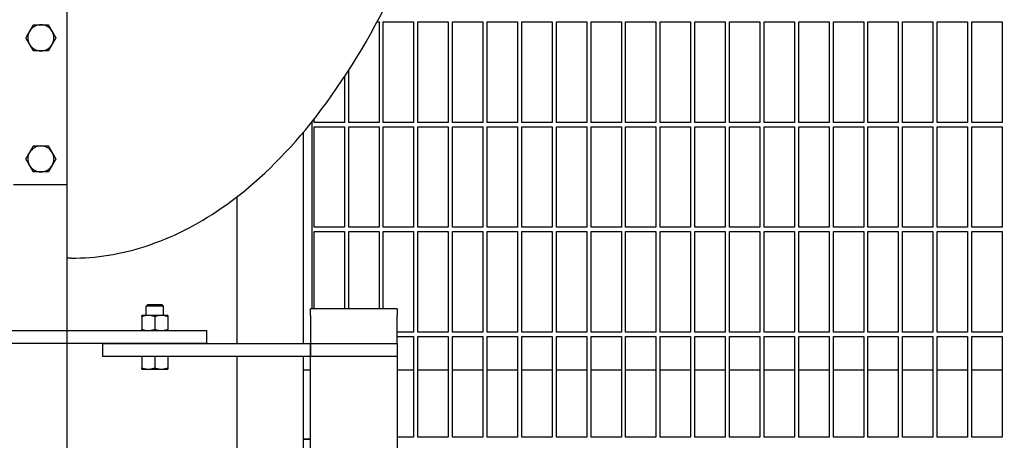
# Model space of a CAD drawing. Header units: inches. Extents: x 36 to 1719, y -84 to 1122.
# Tile 540 of 571: x 1035 to 1063, y 840 to 852. Entities that reach past the tile are written whole.
import ezdxf

# ---------------------------------------------------------------- set-up
doc = ezdxf.new("R2010")
doc.units = ezdxf.units.IN
doc.header["$LTSCALE"] = 48
doc.header["$MEASUREMENT"] = 0
doc.layers.add('Dimension (ANSI)', color=7, linetype='Continuous', lineweight=25)
doc.layers.add('Visible (ANSI)', color=7, linetype='Continuous', lineweight=30)
doc.styles.add('Note Text (ANSI)', font='tahoma.ttf')
doc.dimstyles.new('Architectural (ANSI)', dxfattribs={"dimscale": 48, "dimtxt": 0.125, "dimasz": 0.098425, "dimexe": 0.125, "dimexo": 0.0625, "dimgap": 0.031496, "dimtad": 0, "dimtih": 1, "dimtoh": 1, "dimdec": 4, "dimrnd": 1e-08, "dimzin": 3, "dimdsep": 46, "dimlunit": 4, "dimtxsty": 'Note Text (ANSI)', "dimcen": 0.09, "dimdle": 0.393701, "dimclrd": 256, "dimclre": 256, "dimclrt": 256, "dimadec": 0, "dimazin": 3, "dimtfac": 0.96, "dimtofl": 0, "dimtmove": 0, "dimatfit": 3, "dimfxl": 1, "dimfrac": 2, "dimtolj": 1, "dimtzin": 12, "dimlwd": -1, "dimlwe": -1, "dimarcsym": 0})

# ---------------------------------------------------------------- blocks, each defined once
blk = doc.blocks.new('*D15')
at = {"layer": 'Defpoints', "color": 0, "transparency": 16777216}
for p in [(1035.918, 852.671), (738.918, 838.715), (1035.918, 741.531)]:
    blk.add_point(p, dxfattribs=at)
at = {"layer": 'Dimension (ANSI)', "transparency": 16777216}
for p, q in [((1035.918, 849.671), (1035.918, 735.531)), ((738.918, 835.715), (738.918, 735.531)), ((743.642, 741.531), (865.572, 741.531)), ((1031.193, 741.531), (889.263, 741.531))]:
    blk.add_line(p, q, dxfattribs=at)
for points in [[(743.642, 742.318), (743.642, 740.743), (738.918, 741.531)], [(1031.193, 742.318), (1031.193, 740.743), (1035.918, 741.531)]]:
    blk.add_solid(points, dxfattribs=at)
at = {"layer": 'Dimension (ANSI)', "transparency": 16777216, "insert": (867.084, 744.652), "char_height": 6, "attachment_point": 1, "style": 'Note Text (ANSI)'}
blk.add_mtext('\\A1;24\'-9"', dxfattribs=at)
blk = doc.blocks.new('*D17')
at = {"layer": 'Defpoints', "color": 0, "transparency": 16777216}
for p in [(1035.918, 896.491), (1035.918, 760.491), (1124.12, 760.491)]:
    blk.add_point(p, dxfattribs=at)
at = {"layer": 'Dimension (ANSI)', "transparency": 16777216}
for p, q in [((1038.918, 896.491), (1130.12, 896.491)), ((1124.12, 891.767), (1124.12, 835.013)), ((1124.12, 765.216), (1124.12, 825.97)), ((1038.918, 760.491), (1130.12, 760.491))]:
    blk.add_line(p, q, dxfattribs=at)
for points in [[(1123.332, 891.767), (1124.907, 891.767), (1124.12, 896.491)], [(1123.332, 765.216), (1124.907, 765.216), (1124.12, 760.491)]]:
    blk.add_solid(points, dxfattribs=at)
at = {"layer": 'Dimension (ANSI)', "transparency": 16777216, "insert": (1114.021, 833.501), "char_height": 6, "attachment_point": 1, "style": 'Note Text (ANSI)'}
blk.add_mtext('\\A1;11\'-4"', dxfattribs=at)

msp = doc.modelspace()

# ---------------------------------------------------------------- linework, layer by layer
at = {"layer": 'Visible (ANSI)'}
for p, q in [((1035.91768, 852.67131), (1035.91768, 847.67131)), ((1044.88061, 852.3839), (1044.93518, 852.3839)), ((1044.93518, 852.3839), (1044.93518, 849.47765)), ((1045.06018, 849.47765), (1045.06018, 852.3839)), ((1045.06018, 852.3839), (1045.93518, 852.3839)), ((1045.93518, 852.3839), (1045.93518, 849.47765)), ((1046.06018, 849.47765), (1046.06018, 852.3839)), ((1046.06018, 852.3839), (1046.93518, 852.3839)), ((1046.93518, 852.3839), (1046.93518, 849.47765)), ((1047.06018, 849.47765), (1047.06018, 852.3839)), ((1047.06018, 852.3839), (1047.93518, 852.3839)), ((1047.93518, 852.3839), (1047.93518, 849.47765)), ((1048.06018, 849.47765), (1048.06018, 852.3839)), ((1048.06018, 852.3839), (1048.93518, 852.3839)), ((1048.93518, 852.3839), (1048.93518, 849.47765)), ((1049.06018, 849.47765), (1049.06018, 852.3839)), ((1049.06018, 852.3839), (1049.93518, 852.3839)), ((1049.93518, 852.3839), (1049.93518, 849.47765)), ((1050.06018, 849.47765), (1050.06018, 852.3839)), ((1050.06018, 852.3839), (1050.93518, 852.3839)), ((1050.93518, 852.3839), (1050.93518, 849.47765)), ((1051.06018, 849.47765), (1051.06018, 852.3839)), ((1051.06018, 852.3839), (1051.93518, 852.3839)), ((1051.93518, 852.3839), (1051.93518, 849.47765)), ((1052.06018, 849.47765), (1052.06018, 852.3839)), ((1052.06018, 852.3839), (1052.93518, 852.3839)), ((1052.93518, 852.3839), (1052.93518, 849.47765)), ((1053.06018, 849.47765), (1053.06018, 852.3839)), ((1053.06018, 852.3839), (1053.93518, 852.3839)), ((1053.93518, 852.3839), (1053.93518, 849.47765)), ((1054.06018, 849.47765), (1054.06018, 852.3839)), ((1054.06018, 852.3839), (1054.93518, 852.3839)), ((1054.93518, 852.3839), (1054.93518, 849.47765)), ((1055.06018, 849.47765), (1055.06018, 852.3839)), ((1055.06018, 852.3839), (1055.93518, 852.3839)), ((1055.93518, 852.3839), (1055.93518, 849.47765)), ((1056.06018, 849.47765), (1056.06018, 852.3839)), ((1056.06018, 852.3839), (1056.93518, 852.3839)), ((1056.93518, 852.3839), (1056.93518, 849.47765)), ((1057.06018, 849.47765), (1057.06018, 852.3839)), ((1057.06018, 852.3839), (1057.93518, 852.3839)), ((1057.93518, 852.3839), (1057.93518, 849.47765)), ((1058.06018, 849.47765), (1058.06018, 852.3839)), ((1058.06018, 852.3839), (1058.93518, 852.3839)), ((1058.93518, 852.3839), (1058.93518, 849.47765)), ((1059.06018, 849.47765), (1059.06018, 852.3839)), ((1059.06018, 852.3839), (1059.93518, 852.3839)), ((1059.93518, 852.3839), (1059.93518, 849.47765)), ((1060.06018, 849.47765), (1060.06018, 852.3839)), ((1060.06018, 852.3839), (1060.93518, 852.3839)), ((1060.93518, 852.3839), (1060.93518, 849.47765)), ((1061.06018, 849.47765), (1061.06018, 852.3839)), ((1061.06018, 852.3839), (1061.93518, 852.3839)), ((1061.93518, 852.3839), (1061.93518, 849.47765)), ((1062.06018, 849.47765), (1062.06018, 852.3839)), ((1062.06018, 852.3839), (1062.93518, 852.3839)), ((1062.93518, 852.3839), (1062.93518, 849.47765)), ((1044.06018, 849.47765), (1044.06018, 850.984)), ((1043.93518, 850.7913), (1043.93518, 849.47765)), ((1043.06018, 849.47765), (1043.06018, 849.57392)), ((1042.99768, 849.49513), (1042.99768, 844.08631)), ((1043.93518, 849.47765), (1043.06018, 849.47765)), ((1043.06018, 846.4464), (1043.06018, 849.35265)), ((1043.06018, 849.35265), (1043.93518, 849.35265)), ((1043.93518, 849.35265), (1043.93518, 846.4464)), ((1044.93518, 849.47765), (1044.06018, 849.47765)), ((1044.06018, 846.4464), (1044.06018, 849.35265)), ((1044.06018, 849.35265), (1044.93518, 849.35265)), ((1044.93518, 849.35265), (1044.93518, 846.4464)), ((1045.93518, 849.47765), (1045.06018, 849.47765)), ((1045.06018, 846.4464), (1045.06018, 849.35265)), ((1045.06018, 849.35265), (1045.93518, 849.35265)), ((1045.93518, 849.35265), (1045.93518, 846.4464)), ((1046.93518, 849.47765), (1046.06018, 849.47765)), ((1046.06018, 846.4464), (1046.06018, 849.35265)), ((1046.06018, 849.35265), (1046.93518, 849.35265)), ((1046.93518, 849.35265), (1046.93518, 846.4464)), ((1047.93518, 849.47765), (1047.06018, 849.47765)), ((1047.06018, 846.4464), (1047.06018, 849.35265)), ((1047.06018, 849.35265), (1047.93518, 849.35265)), ((1047.93518, 849.35265), (1047.93518, 846.4464)), ((1048.93518, 849.47765), (1048.06018, 849.47765)), ((1048.06018, 846.4464), (1048.06018, 849.35265)), ((1048.06018, 849.35265), (1048.93518, 849.35265)), ((1048.93518, 849.35265), (1048.93518, 846.4464)), ((1049.93518, 849.47765), (1049.06018, 849.47765)), ((1049.06018, 846.4464), (1049.06018, 849.35265)), ((1049.06018, 849.35265), (1049.93518, 849.35265)), ((1049.93518, 849.35265), (1049.93518, 846.4464)), ((1050.93518, 849.47765), (1050.06018, 849.47765)), ((1050.06018, 846.4464), (1050.06018, 849.35265)), ((1050.06018, 849.35265), (1050.93518, 849.35265)), ((1050.93518, 849.35265), (1050.93518, 846.4464)), ((1051.93518, 849.47765), (1051.06018, 849.47765)), ((1051.06018, 846.4464), (1051.06018, 849.35265)), ((1051.06018, 849.35265), (1051.93518, 849.35265)), ((1051.93518, 849.35265), (1051.93518, 846.4464)), ((1052.93518, 849.47765), (1052.06018, 849.47765)), ((1052.06018, 846.4464), (1052.06018, 849.35265)), ((1052.06018, 849.35265), (1052.93518, 849.35265)), ((1052.93518, 849.35265), (1052.93518, 846.4464)), ((1053.93518, 849.47765), (1053.06018, 849.47765)), ((1053.06018, 846.4464), (1053.06018, 849.35265)), ((1053.06018, 849.35265), (1053.93518, 849.35265)), ((1053.93518, 849.35265), (1053.93518, 846.4464)), ((1054.93518, 849.47765), (1054.06018, 849.47765)), ((1054.06018, 846.4464), (1054.06018, 849.35265)), ((1054.06018, 849.35265), (1054.93518, 849.35265)), ((1054.93518, 849.35265), (1054.93518, 846.4464)), ((1055.93518, 849.47765), (1055.06018, 849.47765)), ((1055.06018, 846.4464), (1055.06018, 849.35265)), ((1055.06018, 849.35265), (1055.93518, 849.35265)), ((1055.93518, 849.35265), (1055.93518, 846.4464)), ((1056.93518, 849.47765), (1056.06018, 849.47765)), ((1056.06018, 846.4464), (1056.06018, 849.35265)), ((1056.06018, 849.35265), (1056.93518, 849.35265)), ((1056.93518, 849.35265), (1056.93518, 846.4464)), ((1057.93518, 849.47765), (1057.06018, 849.47765)), ((1057.06018, 846.4464), (1057.06018, 849.35265)), ((1057.06018, 849.35265), (1057.93518, 849.35265)), ((1057.93518, 849.35265), (1057.93518, 846.4464)), ((1058.93518, 849.47765), (1058.06018, 849.47765)), ((1058.06018, 846.4464), (1058.06018, 849.35265)), ((1058.06018, 849.35265), (1058.93518, 849.35265)), ((1058.93518, 849.35265), (1058.93518, 846.4464)), ((1059.93518, 849.47765), (1059.06018, 849.47765)), ((1059.06018, 846.4464), (1059.06018, 849.35265)), ((1059.06018, 849.35265), (1059.93518, 849.35265)), ((1059.93518, 849.35265), (1059.93518, 846.4464)), ((1060.93518, 849.47765), (1060.06018, 849.47765)), ((1060.06018, 846.4464), (1060.06018, 849.35265)), ((1060.06018, 849.35265), (1060.93518, 849.35265)), ((1060.93518, 849.35265), (1060.93518, 846.4464)), ((1061.93518, 849.47765), (1061.06018, 849.47765)), ((1061.06018, 846.4464), (1061.06018, 849.35265)), ((1061.06018, 849.35265), (1061.93518, 849.35265)), ((1061.93518, 849.35265), (1061.93518, 846.4464)), ((1062.93518, 849.47765), (1062.06018, 849.47765)), ((1062.06018, 846.4464), (1062.06018, 849.35265)), ((1062.06018, 849.35265), (1062.93518, 849.35265)), ((1062.93518, 849.35265), (1062.93518, 846.4464)), ((1042.74768, 849.19005), (1042.74768, 843.08631)), ((1035.91768, 847.67131), (1034.37768, 847.67131)), ((1035.91768, 847.67131), (1035.91768, 843.46131)), ((1040.82768, 847.32453), (1040.82768, 843.08631)), ((1043.93518, 846.4464), (1043.06018, 846.4464)), ((1044.93518, 846.4464), (1044.06018, 846.4464)), ((1045.93518, 846.4464), (1045.06018, 846.4464)), ((1046.93518, 846.4464), (1046.06018, 846.4464)), ((1047.93518, 846.4464), (1047.06018, 846.4464)), ((1048.93518, 846.4464), (1048.06018, 846.4464)), ((1049.93518, 846.4464), (1049.06018, 846.4464)), ((1050.93518, 846.4464), (1050.06018, 846.4464)), ((1051.93518, 846.4464), (1051.06018, 846.4464)), ((1052.93518, 846.4464), (1052.06018, 846.4464)), ((1053.93518, 846.4464), (1053.06018, 846.4464)), ((1054.93518, 846.4464), (1054.06018, 846.4464)), ((1055.93518, 846.4464), (1055.06018, 846.4464)), ((1056.93518, 846.4464), (1056.06018, 846.4464)), ((1057.93518, 846.4464), (1057.06018, 846.4464)), ((1058.93518, 846.4464), (1058.06018, 846.4464)), ((1059.93518, 846.4464), (1059.06018, 846.4464)), ((1060.93518, 846.4464), (1060.06018, 846.4464)), ((1061.93518, 846.4464), (1061.06018, 846.4464)), ((1062.93518, 846.4464), (1062.06018, 846.4464)), ((1043.06018, 844.08631), (1043.06018, 846.3214)), ((1043.06018, 846.3214), (1043.93518, 846.3214)), ((1043.93518, 846.3214), (1043.93518, 844.08631)), ((1044.06018, 844.08631), (1044.06018, 846.3214)), ((1044.06018, 846.3214), (1044.93518, 846.3214)), ((1044.93518, 846.3214), (1044.93518, 844.08631)), ((1045.06018, 844.08631), (1045.06018, 846.3214)), ((1045.06018, 846.3214), (1045.93518, 846.3214)), ((1045.93518, 846.3214), (1045.93518, 843.41515)), ((1046.06018, 843.41515), (1046.06018, 846.3214)), ((1046.06018, 846.3214), (1046.93518, 846.3214)), ((1046.93518, 846.3214), (1046.93518, 843.41515)), ((1047.06018, 843.41515), (1047.06018, 846.3214)), ((1047.06018, 846.3214), (1047.93518, 846.3214)), ((1047.93518, 846.3214), (1047.93518, 843.41515)), ((1048.06018, 843.41515), (1048.06018, 846.3214)), ((1048.06018, 846.3214), (1048.93518, 846.3214)), ((1048.93518, 846.3214), (1048.93518, 843.41515)), ((1049.06018, 843.41515), (1049.06018, 846.3214)), ((1049.06018, 846.3214), (1049.93518, 846.3214)), ((1049.93518, 846.3214), (1049.93518, 843.41515)), ((1050.06018, 843.41515), (1050.06018, 846.3214)), ((1050.06018, 846.3214), (1050.93518, 846.3214)), ((1050.93518, 846.3214), (1050.93518, 843.41515)), ((1051.06018, 843.41515), (1051.06018, 846.3214)), ((1051.06018, 846.3214), (1051.93518, 846.3214)), ((1051.93518, 846.3214), (1051.93518, 843.41515)), ((1052.06018, 843.41515), (1052.06018, 846.3214)), ((1052.06018, 846.3214), (1052.93518, 846.3214)), ((1052.93518, 846.3214), (1052.93518, 843.41515)), ((1053.06018, 843.41515), (1053.06018, 846.3214)), ((1053.06018, 846.3214), (1053.93518, 846.3214)), ((1053.93518, 846.3214), (1053.93518, 843.41515)), ((1054.06018, 843.41515), (1054.06018, 846.3214)), ((1054.06018, 846.3214), (1054.93518, 846.3214)), ((1054.93518, 846.3214), (1054.93518, 843.41515)), ((1055.06018, 843.41515), (1055.06018, 846.3214)), ((1055.06018, 846.3214), (1055.93518, 846.3214)), ((1055.93518, 846.3214), (1055.93518, 843.41515)), ((1056.06018, 843.41515), (1056.06018, 846.3214)), ((1056.06018, 846.3214), (1056.93518, 846.3214)), ((1056.93518, 846.3214), (1056.93518, 843.41515)), ((1057.06018, 843.41515), (1057.06018, 846.3214)), ((1057.06018, 846.3214), (1057.93518, 846.3214)), ((1057.93518, 846.3214), (1057.93518, 843.41515)), ((1058.06018, 843.41515), (1058.06018, 846.3214)), ((1058.06018, 846.3214), (1058.93518, 846.3214)), ((1058.93518, 846.3214), (1058.93518, 843.41515)), ((1059.06018, 843.41515), (1059.06018, 846.3214)), ((1059.06018, 846.3214), (1059.93518, 846.3214)), ((1059.93518, 846.3214), (1059.93518, 843.41515)), ((1060.06018, 843.41515), (1060.06018, 846.3214)), ((1060.06018, 846.3214), (1060.93518, 846.3214)), ((1060.93518, 846.3214), (1060.93518, 843.41515)), ((1061.06018, 843.41515), (1061.06018, 846.3214)), ((1061.06018, 846.3214), (1061.93518, 846.3214)), ((1061.93518, 846.3214), (1061.93518, 843.41515)), ((1062.06018, 843.41515), (1062.06018, 846.3214)), ((1062.06018, 846.3214), (1062.93518, 846.3214)), ((1062.93518, 846.3214), (1062.93518, 843.41515)), ((1036.04268, 845.5539), (1035.91768, 845.5539)), ((1038.25487, 844.21131), (1038.20768, 844.16554)), ((1038.70768, 844.16554), (1038.20768, 844.16554)), ((1038.20768, 843.89931), (1038.20768, 844.16554)), ((1038.25487, 844.21131), (1038.66049, 844.21131)), ((1038.66049, 844.21131), (1038.70768, 844.16554)), ((1038.70768, 843.89931), (1038.70768, 844.16554)), ((1038.27018, 843.89931), (1038.08268, 843.89931)), ((1038.08268, 843.86581), (1038.08268, 843.4948)), ((1038.64518, 843.89931), (1038.27018, 843.89931)), ((1038.45768, 843.86581), (1038.45768, 843.4948)), ((1038.83268, 843.89931), (1038.64518, 843.89931)), ((1038.83268, 843.86581), (1038.83268, 843.4948)), ((1042.95768, 843.89631), (1042.95768, 844.08631)), ((1045.45768, 844.08631), (1042.95768, 844.08631)), ((1042.95768, 843.89631), (1042.95768, 843.08631)), ((1045.45768, 844.08631), (1045.45768, 843.89631)), ((1045.45768, 843.08631), (1045.45768, 843.89631)), ((1033.95768, 843.46131), (1039.95768, 843.46131)), ((1039.95768, 843.08631), (1039.95768, 843.46131)), ((1045.93518, 843.41515), (1045.45768, 843.41515)), ((1046.93518, 843.41515), (1046.06018, 843.41515)), ((1047.93518, 843.41515), (1047.06018, 843.41515)), ((1048.93518, 843.41515), (1048.06018, 843.41515)), ((1049.93518, 843.41515), (1049.06018, 843.41515)), ((1050.93518, 843.41515), (1050.06018, 843.41515)), ((1051.93518, 843.41515), (1051.06018, 843.41515)), ((1052.93518, 843.41515), (1052.06018, 843.41515)), ((1053.93518, 843.41515), (1053.06018, 843.41515)), ((1054.93518, 843.41515), (1054.06018, 843.41515)), ((1055.93518, 843.41515), (1055.06018, 843.41515)), ((1056.93518, 843.41515), (1056.06018, 843.41515)), ((1057.93518, 843.41515), (1057.06018, 843.41515)), ((1058.93518, 843.41515), (1058.06018, 843.41515)), ((1059.93518, 843.41515), (1059.06018, 843.41515)), ((1060.93518, 843.41515), (1060.06018, 843.41515)), ((1061.93518, 843.41515), (1061.06018, 843.41515)), ((1062.93518, 843.41515), (1062.06018, 843.41515)), ((1039.95768, 843.08631), (1033.95768, 843.08631)), ((1035.91768, 843.08631), (1035.91768, 818.33631)), ((1036.95768, 843.08631), (1042.95768, 843.08631)), ((1036.95768, 842.71131), (1036.95768, 843.08631)), ((1042.95768, 842.71131), (1042.95768, 843.08631)), ((1042.95768, 843.08631), (1045.45768, 843.08631)), ((1042.95768, 843.08631), (1042.95768, 842.71131)), ((1045.45768, 843.29015), (1045.93518, 843.29015)), ((1045.45768, 843.08631), (1045.45768, 842.71131)), ((1045.93518, 843.29015), (1045.93518, 840.3839)), ((1046.06018, 840.3839), (1046.06018, 843.29015)), ((1046.06018, 843.29015), (1046.93518, 843.29015)), ((1046.93518, 843.29015), (1046.93518, 840.3839)), ((1047.06018, 840.3839), (1047.06018, 843.29015)), ((1047.06018, 843.29015), (1047.93518, 843.29015)), ((1047.93518, 843.29015), (1047.93518, 840.3839)), ((1048.06018, 840.3839), (1048.06018, 843.29015)), ((1048.06018, 843.29015), (1048.93518, 843.29015)), ((1048.93518, 843.29015), (1048.93518, 840.3839)), ((1049.06018, 840.3839), (1049.06018, 843.29015)), ((1049.06018, 843.29015), (1049.93518, 843.29015)), ((1049.93518, 843.29015), (1049.93518, 840.3839)), ((1050.06018, 840.3839), (1050.06018, 843.29015)), ((1050.06018, 843.29015), (1050.93518, 843.29015)), ((1050.93518, 843.29015), (1050.93518, 840.3839)), ((1051.06018, 840.3839), (1051.06018, 843.29015)), ((1051.06018, 843.29015), (1051.93518, 843.29015)), ((1051.93518, 843.29015), (1051.93518, 840.3839)), ((1052.06018, 840.3839), (1052.06018, 843.29015)), ((1052.06018, 843.29015), (1052.93518, 843.29015)), ((1052.93518, 843.29015), (1052.93518, 840.3839)), ((1053.06018, 840.3839), (1053.06018, 843.29015)), ((1053.06018, 843.29015), (1053.93518, 843.29015)), ((1053.93518, 843.29015), (1053.93518, 840.3839)), ((1054.06018, 840.3839), (1054.06018, 843.29015)), ((1054.06018, 843.29015), (1054.93518, 843.29015)), ((1054.93518, 843.29015), (1054.93518, 840.3839)), ((1055.06018, 840.3839), (1055.06018, 843.29015)), ((1055.06018, 843.29015), (1055.93518, 843.29015)), ((1055.93518, 843.29015), (1055.93518, 840.3839)), ((1056.06018, 840.3839), (1056.06018, 843.29015)), ((1056.06018, 843.29015), (1056.93518, 843.29015)), ((1056.93518, 843.29015), (1056.93518, 840.3839)), ((1057.06018, 840.3839), (1057.06018, 843.29015)), ((1057.06018, 843.29015), (1057.93518, 843.29015)), ((1057.93518, 843.29015), (1057.93518, 840.3839)), ((1058.06018, 840.3839), (1058.06018, 843.29015)), ((1058.06018, 843.29015), (1058.93518, 843.29015)), ((1058.93518, 843.29015), (1058.93518, 840.3839)), ((1059.06018, 840.3839), (1059.06018, 843.29015)), ((1059.06018, 843.29015), (1059.93518, 843.29015)), ((1059.93518, 843.29015), (1059.93518, 840.3839)), ((1060.06018, 840.3839), (1060.06018, 843.29015)), ((1060.06018, 843.29015), (1060.93518, 843.29015)), ((1060.93518, 843.29015), (1060.93518, 840.3839)), ((1061.06018, 840.3839), (1061.06018, 843.29015)), ((1061.06018, 843.29015), (1061.93518, 843.29015)), ((1061.93518, 843.29015), (1061.93518, 840.3839)), ((1062.06018, 840.3839), (1062.06018, 843.29015)), ((1062.06018, 843.29015), (1062.93518, 843.29015)), ((1062.93518, 843.29015), (1062.93518, 840.3839)), ((1042.95768, 842.71131), (1036.95768, 842.71131)), ((1038.08268, 842.71131), (1038.08268, 842.3808)), ((1038.45768, 842.71131), (1038.45768, 842.3808)), ((1038.83268, 842.71131), (1038.83268, 842.3808)), ((1040.82768, 842.71131), (1040.82768, 818.71131)), ((1042.74768, 842.71131), (1042.74768, 818.71131)), ((1042.95768, 842.60147), (1042.95768, 842.71131)), ((1045.45768, 842.71131), (1042.95768, 842.71131)), ((1042.95768, 839.93098), (1042.95768, 842.60147)), ((1045.45768, 842.71131), (1045.45768, 842.60147)), ((1045.45768, 842.60147), (1045.45768, 839.93098)), ((1038.08268, 842.34731), (1038.27018, 842.34731)), ((1038.27018, 842.34731), (1038.64518, 842.34731)), ((1038.64518, 842.34731), (1038.83268, 842.34731)), ((1042.95768, 842.3214), (1042.74768, 842.3214)), ((1045.93518, 842.3214), (1045.45768, 842.3214)), ((1046.93518, 842.3214), (1046.06018, 842.3214)), ((1047.93518, 842.3214), (1047.06018, 842.3214)), ((1048.93518, 842.3214), (1048.06018, 842.3214)), ((1049.93518, 842.3214), (1049.06018, 842.3214)), ((1050.93518, 842.3214), (1050.06018, 842.3214)), ((1051.93518, 842.3214), (1051.06018, 842.3214)), ((1052.93518, 842.3214), (1052.06018, 842.3214)), ((1053.93518, 842.3214), (1053.06018, 842.3214)), ((1054.93518, 842.3214), (1054.06018, 842.3214)), ((1055.93518, 842.3214), (1055.06018, 842.3214)), ((1056.93518, 842.3214), (1056.06018, 842.3214)), ((1057.93518, 842.3214), (1057.06018, 842.3214)), ((1058.93518, 842.3214), (1058.06018, 842.3214)), ((1059.93518, 842.3214), (1059.06018, 842.3214)), ((1060.93518, 842.3214), (1060.06018, 842.3214)), ((1061.93518, 842.3214), (1061.06018, 842.3214)), ((1062.93518, 842.3214), (1062.06018, 842.3214)), ((1042.95768, 840.3214), (1042.74768, 840.3214)), ((1042.74768, 840.3214), (1042.95768, 840.3214)), ((1045.93518, 840.3839), (1045.45768, 840.3839)), ((1046.93518, 840.3839), (1046.06018, 840.3839)), ((1047.93518, 840.3839), (1047.06018, 840.3839)), ((1048.93518, 840.3839), (1048.06018, 840.3839)), ((1049.93518, 840.3839), (1049.06018, 840.3839)), ((1050.93518, 840.3839), (1050.06018, 840.3839)), ((1051.93518, 840.3839), (1051.06018, 840.3839)), ((1052.93518, 840.3839), (1052.06018, 840.3839)), ((1053.93518, 840.3839), (1053.06018, 840.3839)), ((1054.93518, 840.3839), (1054.06018, 840.3839)), ((1055.93518, 840.3839), (1055.06018, 840.3839)), ((1056.93518, 840.3839), (1056.06018, 840.3839)), ((1057.93518, 840.3839), (1057.06018, 840.3839)), ((1058.93518, 840.3839), (1058.06018, 840.3839)), ((1059.93518, 840.3839), (1059.06018, 840.3839)), ((1060.93518, 840.3839), (1060.06018, 840.3839)), ((1061.93518, 840.3839), (1061.06018, 840.3839)), ((1062.93518, 840.3839), (1062.06018, 840.3839))]:
    msp.add_line(p, q, dxfattribs=at)
for centre, start, end in [((1035.16768, 851.92131), 150, 210), ((1035.16768, 851.92131), 90, 150), ((1035.16768, 851.92131), 30, 90), ((1035.16768, 851.92131), 330, 30), ((1035.16768, 851.92131), 210, 270), ((1035.16768, 851.92131), 270, 330), ((1035.16768, 848.42131), 90, 150), ((1035.16768, 848.42131), 30, 90), ((1035.16768, 848.42131), 150, 210), ((1035.16768, 848.42131), 330, 30), ((1035.16768, 848.42131), 210, 270), ((1035.16768, 848.42131), 270, 330)]:
    msp.add_arc(centre, 0.375, start, end, dxfattribs=at)
msp.add_open_spline([(1036.04268, 845.5539), (1036.76162, 845.5539), (1037.48018, 845.6696), (1038.93769, 846.13931), (1039.67373, 846.51045), (1041.24201, 847.59147), (1042.05913, 848.35861), (1043.64641, 850.2738), (1044.40622, 851.45016), (1045.76483, 854.09844), (1046.36349, 855.57046), (1047.13068, 857.972), (1047.36726, 858.81965), (1047.57772, 859.69129)], degree=3, knots=[0, 0, 0, 0, 0.15976447, 0.15976447, 0.33190344, 0.33190344, 0.54283806, 0.54283806, 0.77254656, 0.77254656, 1.00225505, 1.00225505, 1.12091659, 1.12091659, 1.12091659, 1.12091659], dxfattribs=at)
for points in [[(1034.73467, 851.92131), (1034.79268, 852.02179), (1034.84292, 852.10881)], [(1034.84292, 852.10881), (1034.89316, 852.19583), (1034.95118, 852.29631)], [(1034.95118, 852.29631), (1035.0672, 852.29631), (1035.16768, 852.29631)], [(1035.16768, 852.29631), (1035.26816, 852.29631), (1035.38419, 852.29631)], [(1035.38419, 852.29631), (1035.4422, 852.19583), (1035.49244, 852.10881)], [(1035.49244, 852.10881), (1035.54268, 852.02179), (1035.60069, 851.92131)], [(1034.84292, 851.73381), (1034.79268, 851.82083), (1034.73467, 851.92131)], [(1035.60069, 851.92131), (1035.54268, 851.82083), (1035.49244, 851.73381)], [(1034.95118, 851.54631), (1034.89316, 851.64679), (1034.84292, 851.73381)], [(1035.16768, 851.54631), (1035.0672, 851.54631), (1034.95118, 851.54631)], [(1035.38419, 851.54631), (1035.26816, 851.54631), (1035.16768, 851.54631)], [(1035.49244, 851.73381), (1035.4422, 851.64679), (1035.38419, 851.54631)], [(1034.84292, 848.60881), (1034.89316, 848.69583), (1034.95118, 848.79631)], [(1034.95118, 848.79631), (1035.0672, 848.79631), (1035.16768, 848.79631)], [(1035.16768, 848.79631), (1035.26816, 848.79631), (1035.38419, 848.79631)], [(1035.38419, 848.79631), (1035.4422, 848.69583), (1035.49244, 848.60881)], [(1034.73467, 848.42131), (1034.79268, 848.52179), (1034.84292, 848.60881)], [(1034.84292, 848.23381), (1034.79268, 848.32083), (1034.73467, 848.42131)], [(1035.49244, 848.60881), (1035.54268, 848.52179), (1035.60069, 848.42131)], [(1035.60069, 848.42131), (1035.54268, 848.32083), (1035.49244, 848.23381)], [(1034.95118, 848.04631), (1034.89316, 848.14679), (1034.84292, 848.23381)], [(1035.49244, 848.23381), (1035.4422, 848.14679), (1035.38419, 848.04631)], [(1035.16768, 848.04631), (1035.0672, 848.04631), (1034.95118, 848.04631)], [(1035.38419, 848.04631), (1035.26816, 848.04631), (1035.16768, 848.04631)], [(1038.08268, 843.86581), (1038.08268, 843.89931), (1038.08268, 843.89931)], [(1038.27018, 843.89931), (1038.18316, 843.89931), (1038.08268, 843.86581)], [(1038.45768, 843.86581), (1038.3572, 843.89931), (1038.27018, 843.89931)], [(1038.64518, 843.89931), (1038.55816, 843.89931), (1038.45768, 843.86581)], [(1038.83268, 843.86581), (1038.7322, 843.89931), (1038.64518, 843.89931)], [(1038.83268, 843.89931), (1038.83268, 843.89931), (1038.83268, 843.86581)], [(1038.08268, 843.46131), (1038.08268, 843.46131), (1038.08268, 843.4948)], [(1038.08268, 843.4948), (1038.18316, 843.46131), (1038.27018, 843.46131)], [(1038.27018, 843.46131), (1038.3572, 843.46131), (1038.45768, 843.4948)], [(1038.45768, 843.4948), (1038.55816, 843.46131), (1038.64518, 843.46131)], [(1038.64518, 843.46131), (1038.7322, 843.46131), (1038.83268, 843.4948)], [(1038.83268, 843.4948), (1038.83268, 843.46131), (1038.83268, 843.46131)], [(1038.08268, 842.34731), (1038.08268, 842.34731), (1038.08268, 842.3808)], [(1038.08268, 842.3808), (1038.18316, 842.34731), (1038.27018, 842.34731)], [(1038.27018, 842.34731), (1038.3572, 842.34731), (1038.45768, 842.3808)], [(1038.45768, 842.3808), (1038.55816, 842.34731), (1038.64518, 842.34731)], [(1038.64518, 842.34731), (1038.7322, 842.34731), (1038.83268, 842.3808)], [(1038.83268, 842.3808), (1038.83268, 842.34731), (1038.83268, 842.34731)]]:
    msp.add_rational_spline(points, [1, 1.0379548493, 1], degree=2, dxfattribs=at)

# ---------------------------------------------------------------- dimensions: what is measured, and where the dimension line sits
at = {"layer": 'Dimension (ANSI)'}
dim = msp.add_linear_dim(base=(1124.11953, 760.4914), p1=(1035.91768, 896.4914), p2=(1035.91768, 760.4914), angle=90, dimstyle='Architectural (ANSI)', override={"dimgap": 0.031496, "dimdec": 4, "dimlfac": 1, "dimtol": 0, "dimlim": 0, "dimtp": 0, "dimtm": 0, "dimtdec": 2, "dimatfit": 1}, dxfattribs=at)
dim.commit()
dim.dimension.update_dxf_attribs({"geometry": '*D17', "text_midpoint": (1124.11953, 830.4914), "dimtype": 160})
dim = msp.add_linear_dim(base=(1035.91768, 741.53077), p1=(738.91768, 838.7154), p2=(1035.91768, 852.67131), dimstyle='Architectural (ANSI)', override={"dimgap": 0.031496, "dimtih": 0, "dimtoh": 0, "dimdec": 4, "dimlfac": 1, "dimtol": 0, "dimlim": 0, "dimtp": 0, "dimtm": 0, "dimtdec": 2, "dimatfit": 1}, dxfattribs=at)
dim.commit()
dim.dimension.update_dxf_attribs({"geometry": '*D15', "text_midpoint": (877.41768, 741.53077), "dimtype": 160})

doc.saveas('drawing.dxf')
